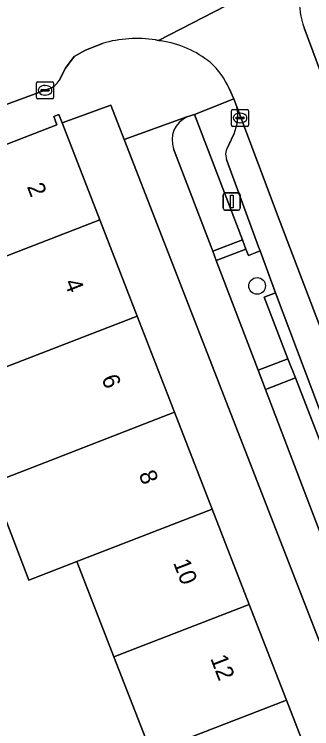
# Model space of a CAD drawing. Extents: x 162523 to 163266, y 381230 to 382050.
# Drawn here: x 162810.8 to 162828.2, y 381895.71 to 381937.61 of the extents above; entities that cross this region are included whole.
import ezdxf

# ---------------------------------------------------------------- set-up
doc = ezdxf.new("R2010")
doc.units = 0
for name, color, linetype in [('IMGEO_Boom', 7, 'Continuous'), ('IMGEO_Erf', 7, 'Continuous'), ('IMGEO_Groenvoorziening', 7, 'Continuous'), ('IMGEO_Kolk', 7, 'Continuous'), ('IMGEO_Lichtmast', 7, 'Continuous'), ('IMGEO_Pand', 7, 'Continuous'), ('IMGEO_Pand_nummerreeks', 7, 'Continuous'), ('IMGEO_Parkeervlak_open', 7, 'Continuous'), ('IMGEO_Rijbaan_lokaal_open', 7, 'Continuous'), ('IMGEO_Voetpad_open', 7, 'Continuous')]:
    doc.layers.add(name, color=color, linetype=linetype)

msp = doc.modelspace()

# ---------------------------------------------------------------- linework, layer by layer
at = {"layer": 'IMGEO_Boom'}
msp.add_circle((162825.009, 381921.674), 0.489, dxfattribs=at)
at = {"layer": 'IMGEO_Erf'}
msp.add_lwpolyline([(162817.232, 381930.26), (162816.448, 381932.281), (162813.594, 381931.234), (162815.799, 381925.55), (162817.988, 381919.906), (162820.175, 381914.268), (162822.381, 381908.581), (162824.546, 381903), (162826.726, 381897.381), (162828.892, 381891.797), (162831.13, 381886.028), (162833.317, 381880.389), (162835.474, 381874.828), (162837.63, 381869.271), (162839.806, 381863.661), (162842.643, 381864.798)], close=True, dxfattribs=at)
msp.add_lwpolyline([(162818.799, 381894.306), (162816.619, 381899.926), (162814.454, 381905.506), (162811.638, 381904.414), (162809.452, 381910.107)], dxfattribs=at)
at = {"layer": 'IMGEO_Groenvoorziening'}
for points in [[(162820.123, 381929.709), (162822.408, 381923.718), (162824.146, 381924.383), (162821.334, 381931.738)], [(162821.334, 381931.738), (162820.904, 381931.588)]]:
    msp.add_lwpolyline(points, dxfattribs=at)
for points in [[(162825.413, 381921.009), (162826.083, 381921.278), (162825.185, 381923.733), (162824.496, 381923.468), (162824.356, 381923.834), (162822.618, 381923.167), (162825.07, 381916.739), (162826.813, 381917.404)], [(162827.249, 381916.28), (162825.504, 381915.602), (162828.648, 381907.358), (162830.415, 381908.036), (162830.071, 381908.94), (162830.681, 381909.16), (162829.892, 381911.17), (162829.303, 381910.99)]]:
    msp.add_lwpolyline(points, close=True, dxfattribs=at)
msp.add_arc((162821.516, 381930.232), 1.488, 114.2767, 200.5832, dxfattribs=at)
at = {"layer": 'IMGEO_Kolk'}
for p, q in [((162812.097, 381932.726), (162812.097, 381933.578)), ((162812.172, 381933.652), (162813.024, 381933.652)), ((162812.585, 381933.432), (162812.61, 381933.432)), ((162813.098, 381933.578), (162813.098, 381932.726)), ((162812.356, 381933.146), (162812.356, 381933.158)), ((162812.794, 381933.109), (162812.396, 381933.109)), ((162812.399, 381933.195), (162812.797, 381933.195)), ((162812.608, 381932.872), (162812.583, 381932.872)), ((162812.84, 381933.158), (162812.84, 381933.146)), ((162813.024, 381932.652), (162812.172, 381932.652)), ((162823.509, 381931.103), (162823.509, 381931.955)), ((162823.584, 381932.029), (162824.436, 381932.029)), ((162823.997, 381931.809), (162824.022, 381931.809)), ((162824.51, 381931.955), (162824.51, 381931.103)), ((162823.768, 381931.523), (162823.768, 381931.535)), ((162824.206, 381931.486), (162823.808, 381931.486)), ((162823.811, 381931.572), (162824.209, 381931.572)), ((162824.02, 381931.249), (162823.995, 381931.249)), ((162824.252, 381931.535), (162824.252, 381931.523)), ((162824.436, 381931.029), (162823.584, 381931.029))]:
    msp.add_line(p, q, dxfattribs=at)
for points in [[(162812.097, 381932.726), (162812.097, 381933.578)], [(162812.172, 381933.652), (162813.024, 381933.652)], [(162813.098, 381933.578), (162813.098, 381932.726)], [(162813.024, 381932.652), (162812.172, 381932.652)], [(162823.509, 381931.103), (162823.509, 381931.955)], [(162823.584, 381932.029), (162824.436, 381932.029)], [(162824.51, 381931.955), (162824.51, 381931.103)], [(162824.436, 381931.029), (162823.584, 381931.029)]]:
    msp.add_lwpolyline(points, dxfattribs=at)
for centre, radius, start, end in [((162812.174, 381933.576), 0.0765, 91.552, 178.448), ((162812.174, 381933.576), 0.0765, 91.552, 178.448), ((162813.022, 381933.576), 0.0765, 1.552, 88.448), ((162813.022, 381933.576), 0.0765, 1.552, 88.448), ((162812.396, 381933.155), 0.0403, 85.8775, 175.7526), ((162812.393, 381933.145), 0.0366, 178.938, 274.7102), ((162812.797, 381933.152), 0.043, 264.8664, 352.4533), ((162812.801, 381933.157), 0.0386, 1.7309, 96.639), ((162812.174, 381932.728), 0.0765, 181.552, 268.448), ((162812.174, 381932.728), 0.0765, 181.552, 268.448), ((162813.022, 381932.728), 0.0765, 271.552, 358.448), ((162813.022, 381932.728), 0.0765, 271.552, 358.448), ((162823.586, 381931.953), 0.0765, 91.552, 178.448), ((162823.586, 381931.953), 0.0765, 91.552, 178.448), ((162824.434, 381931.953), 0.0765, 1.552, 88.448), ((162824.434, 381931.953), 0.0765, 1.552, 88.448), ((162823.808, 381931.532), 0.0403, 85.8775, 175.7526), ((162823.805, 381931.522), 0.0366, 178.938, 274.7102), ((162824.209, 381931.529), 0.043, 264.8664, 352.4533), ((162824.213, 381931.534), 0.0386, 1.7309, 96.639), ((162823.586, 381931.105), 0.0765, 181.552, 268.448), ((162823.586, 381931.105), 0.0765, 181.552, 268.448), ((162824.434, 381931.105), 0.0765, 271.552, 358.448), ((162824.434, 381931.105), 0.0765, 271.552, 358.448)]:
    msp.add_arc(centre, radius, start, end, dxfattribs=at)
for centre, major_axis, ratio, start_param, end_param in [((162812.584, 381933.152), (-0.387, 0.002), 0.722429, 4.712389, 7.853982), ((162812.609, 381933.152), (-0.39, 0.002), 0.717154, 1.570796, 4.712389), ((162823.996, 381931.529), (-0.387, 0.002), 0.722429, 4.712389, 7.853982), ((162824.021, 381931.529), (-0.39, 0.002), 0.717154, 1.570796, 4.712389)]:
    msp.add_ellipse(centre, major_axis=major_axis, ratio=ratio, start_param=start_param, end_param=end_param, dxfattribs=at)
at = {"layer": 'IMGEO_Lichtmast'}
for p, q in [((162823.027, 381926.228), (162823.027, 381927.028)), ((162823.027, 381927.028), (162823.027, 381926.228)), ((162823.127, 381927.128), (162823.917, 381927.128)), ((162823.917, 381927.128), (162823.127, 381927.128)), ((162824.017, 381927.028), (162824.017, 381926.228)), ((162824.017, 381926.228), (162824.017, 381927.028)), ((162823.917, 381926.128), (162823.127, 381926.128)), ((162823.127, 381926.128), (162823.917, 381926.128))]:
    msp.add_line(p, q, dxfattribs=at)
msp.add_lwpolyline([(162823.447, 381927.003), (162823.597, 381927.003), (162823.597, 381926.253), (162823.447, 381926.253), (162823.447, 381927.003)], dxfattribs=at)
for centre, start, end in [((162823.127, 381927.028), 90, 180), ((162823.127, 381927.028), 90, 180), ((162823.917, 381927.028), 0, 90), ((162823.917, 381927.028), 360, 90), ((162823.127, 381926.228), 180, 270), ((162823.127, 381926.228), 180, 270), ((162823.917, 381926.228), 270, 0), ((162823.917, 381926.228), 270, 0)]:
    msp.add_arc(centre, 0.1, start, end, dxfattribs=at)
at = {"layer": 'IMGEO_Pand'}
for points in [[(162813.594, 381931.234), (162813.402, 381931.728), (162813.104, 381931.613), (162813.291, 381931.128), (162805.961, 381928.284), (162805.773, 381928.769), (162805.474, 381928.653), (162805.642, 381928.219), (162805.865, 381927.646), (162804.23, 381926.173), (162805.683, 381922.43), (162807.871, 381922.475), (162815.799, 381925.55)], [(162815.799, 381925.55), (162807.871, 381922.475), (162805.108, 381921.303), (162807.264, 381915.746), (162810.061, 381916.831), (162817.988, 381919.906)], [(162817.988, 381919.906), (162810.061, 381916.831), (162807.264, 381915.746), (162809.452, 381910.107), (162812.248, 381911.192), (162820.175, 381914.268)], [(162820.175, 381914.268), (162812.248, 381911.192), (162809.452, 381910.107), (162811.638, 381904.414), (162814.454, 381905.506), (162822.381, 381908.581)], [(162824.546, 381903), (162822.381, 381908.581), (162814.454, 381905.506), (162816.619, 381899.926)], [(162824.546, 381903), (162816.619, 381899.926), (162818.799, 381894.306), (162826.726, 381897.381)], [(162828.892, 381891.797), (162826.726, 381897.381), (162818.799, 381894.306), (162816.002, 381893.221), (162817.31, 381889.847), (162820.108, 381890.932), (162820.965, 381888.722)]]:
    msp.add_lwpolyline(points, close=True, dxfattribs=at)
at = {"layer": 'IMGEO_Parkeervlak_open'}
for points in [[(162826.355, 381925.416), (162823.828, 381932.171)], [(162823.661, 381930.607), (162823.328, 381929.909)], [(162823.221, 381929.092), (162825.095, 381923.978), (162825.185, 381923.733), (162826.083, 381921.278), (162829.892, 381911.17), (162830.681, 381909.16), (162832.794, 381903.805), (162833.478, 381903.169), (162834.276, 381902.824)], [(162835.311, 381902.038), (162832.519, 381909.238), (162826.355, 381925.416)]]:
    msp.add_lwpolyline(points, dxfattribs=at)
for centre, radius, start, end in [((162764.947, 382058.706), 128.873, 288.51412, 296.83544), ((162821.13, 381931.668), 2.745, 337.254, 10.5564), ((162824.064, 381929.397), 0.897, 145.1845, 199.8927)]:
    msp.add_arc(centre, radius, start, end, dxfattribs=at)
at = {"layer": 'IMGEO_Rijbaan_lokaal_open'}
for points in [[(162819.061, 381936.103), (162819.24, 381936.076), (162827.754, 381940.487)], [(162827.754, 381940.487), (162819.24, 381936.076), (162819.397, 381936.052)], [(162829.655, 381931.714), (162829.228, 381932.86), (162827.756, 381936.809)], [(162813.429, 381933.721), (162813.8, 381934.457), (162814.29, 381935.125), (162814.959, 381935.51), (162815.956, 381935.904)], [(162804.99, 381930.367), (162812.821, 381933.229)], [(162823.38, 381933.249), (162823.651, 381932.645), (162823.828, 381932.171), (162826.355, 381925.416), (162832.519, 381909.238), (162835.311, 381902.038), (162840.157, 381903.907), (162833.218, 381922.103), (162831.789, 381926.055), (162829.655, 381931.714)]]:
    msp.add_lwpolyline(points, dxfattribs=at)
for centre, radius, start, end in [((162764.947, 382058.706), 128.873, 288.51412, 296.83544), ((162833.279, 381938.651), 5.822, 161.6191, 198.4432), ((162817.965, 381928.885), 7.301, 81.3638, 105.9704), ((162818.496, 381930.128), 5.992, 50.9286, 81.3536), ((162819.181, 381931.379), 4.597, 24.0096, 47.7285), ((162812.252, 381934.554), 1.442, 293.2456, 324.7147)]:
    msp.add_arc(centre, radius, start, end, dxfattribs=at)
at = {"layer": 'IMGEO_Voetpad_open'}
for points in [[(162827.756, 381936.809), (162829.228, 381932.86), (162832.833, 381934.219)], [(162815.956, 381935.904), (162814.959, 381935.51), (162814.29, 381935.125), (162813.8, 381934.457), (162813.429, 381933.721)], [(162819.397, 381936.052), (162819.24, 381936.076), (162819.061, 381936.103)], [(162800.271, 381926.567), (162805.642, 381928.219), (162805.474, 381928.653), (162805.773, 381928.769), (162805.961, 381928.284), (162813.291, 381931.128), (162813.104, 381931.613), (162813.402, 381931.728), (162813.594, 381931.234), (162816.448, 381932.281), (162817.232, 381930.26), (162820.904, 381931.588), (162821.334, 381931.738), (162823.651, 381932.645), (162823.38, 381933.249)], [(162812.821, 381933.229), (162804.99, 381930.367)], [(162823.828, 381932.171), (162823.651, 381932.645), (162821.334, 381931.738), (162824.146, 381924.383), (162824.356, 381923.834), (162824.496, 381923.468), (162825.185, 381923.733), (162825.095, 381923.978), (162823.221, 381929.092)], [(162820.904, 381931.588), (162817.232, 381930.26), (162842.643, 381864.798), (162843.65, 381863.511), (162843.951, 381863.628), (162844.135, 381863.155), (162845.626, 381863.764), (162859.302, 381828.169)], [(162823.328, 381929.909), (162823.661, 381930.607)], [(162828.879, 381906.751), (162828.648, 381907.358), (162825.504, 381915.602), (162825.07, 381916.739), (162822.618, 381923.167), (162822.408, 381923.718), (162820.123, 381929.709)]]:
    msp.add_lwpolyline(points, dxfattribs=at)
for points in [[(162824.356, 381923.834), (162824.146, 381924.383), (162822.408, 381923.718), (162822.618, 381923.167)], [(162826.083, 381921.278), (162825.413, 381921.009), (162826.813, 381917.404), (162827.249, 381916.28), (162829.303, 381910.99), (162829.892, 381911.17)], [(162826.813, 381917.404), (162825.07, 381916.739), (162825.504, 381915.602), (162827.249, 381916.28)]]:
    msp.add_lwpolyline(points, close=True, dxfattribs=at)
for centre, radius, start, end in [((162833.279, 381938.651), 5.822, 161.6191, 198.4432), ((162817.965, 381928.885), 7.301, 81.3638, 105.9704), ((162818.496, 381930.128), 5.992, 50.9286, 81.3536), ((162819.181, 381931.379), 4.597, 24.0096, 47.7285), ((162812.252, 381934.554), 1.442, 293.2456, 324.7147), ((162821.13, 381931.668), 2.745, 337.254, 10.5564), ((162821.516, 381930.232), 1.488, 114.2767, 200.5832), ((162824.064, 381929.397), 0.897, 145.1845, 199.8927)]:
    msp.add_arc(centre, radius, start, end, dxfattribs=at)

# ---------------------------------------------------------------- texts
at = {"layer": 'IMGEO_Pand_nummerreeks'}
for s, rotation, p in [('2', 291.1992, (162811.521, 381927.507)), ('4', 291.2019, (162813.703, 381921.884)), ('6', 291.1992, (162815.883, 381916.264)), ('8', 291.1992, (162818.064, 381910.639)), ('10', 291.2019, (162820.078, 381905.447)), ('12', 291.2019, (162822.256, 381899.833))]:
    msp.add_text(s, height=1, rotation=rotation, dxfattribs=at).set_placement(p)

doc.saveas('drawing.dxf')
